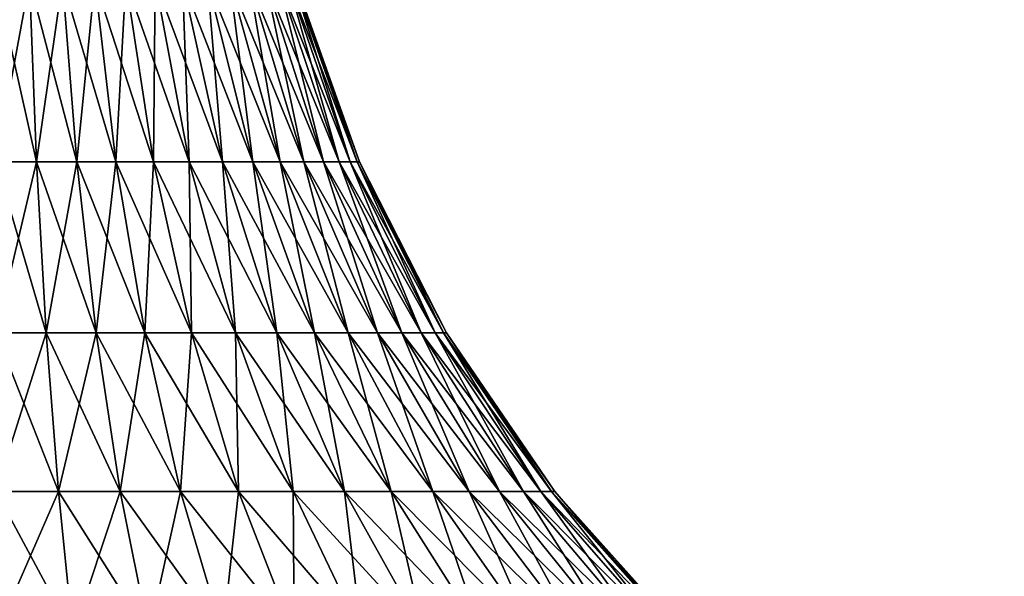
# Model space of a CAD drawing. Header units: millimetres. Extents: x -110 to 110, y 0 to 80.
# Tile 390 of 439: x 85.05 to 87.04, y 72.43 to 73.55. Entities that reach past the tile are written whole.
import ezdxf

# ---------------------------------------------------------------- set-up
doc = ezdxf.new("R2010")
doc.units = ezdxf.units.MM
doc.header["$LTSCALE"] = 59.460957
for name, color, linetype in [('14', 7, 'CONTINUOUS'), ('394', 7, 'CONTINUOUS'), ('396', 7, 'CONTINUOUS'), ('397', 7, 'CONTINUOUS'), ('4', 7, 'CONTINUOUS'), ('6', 7, 'CONTINUOUS'), ('8', 7, 'CONTINUOUS')]:
    doc.layers.add(name, color=color, linetype=linetype)

msp = doc.modelspace()

# ---------------------------------------------------------------- linework, layer by layer
at = {"layer": '14', "color": 7, "linetype": 'CONTINUOUS'}
for points in [[(-105, 80, 52.6982), (105, 80, 52.6982), (-83.4461, 65.9529, 52.453), (-105, 80, 52.6982)], [(-83.4461, 65.9529, 52.453), (105, 80, 52.6982), (-82.4769, 66, 52.4538), (-83.4461, 65.9529, 52.453)], [(-82.4769, 66, 52.4538), (105, 80, 52.6982), (82.4769, 66, 52.4538), (-82.4769, 66, 52.4538)], [(82.4769, 66, 52.4538), (105, 80, 52.6982), (83.4461, 65.9529, 52.453), (82.4769, 66, 52.4538)], [(83.4461, 65.9529, 52.453), (105, 80, 52.6982), (84.4063, 65.8121, 52.4506), (83.4461, 65.9529, 52.453)], [(84.4063, 65.8121, 52.4506), (105, 80, 52.6982), (85.3483, 65.5789, 52.4465), (84.4063, 65.8121, 52.4506)], [(85.3483, 65.5789, 52.4465), (105, 80, 52.6982), (86.2633, 65.2554, 52.4408), (85.3483, 65.5789, 52.4465)], [(86.2633, 65.2554, 52.4408), (105, 80, 52.6982), (87.1426, 64.8448, 52.4337), (86.2633, 65.2554, 52.4408)]]:
    msp.add_3dface(points, dxfattribs=at)
at = {"layer": '394', "color": 7, "linetype": 'CONTINUOUS'}
for points in [[(85.6057, 73.6311, 31), (85.7357, 73.2651, -31), (85.7357, 73.2651, 31), (85.6057, 73.6311, 31)], [(85.6057, 73.6311, -31), (85.7357, 73.2651, -31), (85.6057, 73.6311, 31), (85.6057, 73.6311, -31)], [(85.7357, 73.2651, 31), (85.9119, 72.9189, -31), (85.9119, 72.9189, 31), (85.7357, 73.2651, 31)], [(85.7357, 73.2651, -31), (85.9119, 72.9189, -31), (85.7357, 73.2651, 31), (85.7357, 73.2651, -31)], [(85.9119, 72.9189, 31), (86.1313, 72.5984, -31), (86.1313, 72.5984, 31), (85.9119, 72.9189, 31)], [(85.9119, 72.9189, -31), (86.1313, 72.5984, -31), (85.9119, 72.9189, 31), (85.9119, 72.9189, -31)], [(86.1313, 72.5984, -31), (86.3904, 72.3089, -31), (86.1313, 72.5984, 31), (86.1313, 72.5984, -31)], [(86.1313, 72.5984, 31), (86.3904, 72.3089, -31), (86.3904, 72.3089, 31), (86.1313, 72.5984, 31)]]:
    msp.add_3dface(points, dxfattribs=at)
at = {"layer": '396', "color": 7, "linetype": 'CONTINUOUS'}
for points in [[(85, 73.6311, -31.6057), (85, 73.2651, -31.7357), (85.0824, 73.2651, -31.731), (85, 73.6311, -31.6057)], [(85, 73.6311, -31.6057), (85.0824, 73.2651, -31.731), (85.0678, 73.6311, -31.6018), (85, 73.6311, -31.6057)], [(85.0678, 73.6311, -31.6018), (85.1637, 73.2651, -31.7172), (85.1348, 73.6311, -31.5905), (85.0678, 73.6311, -31.6018)], [(85.0824, 73.2651, -31.731), (85.1637, 73.2651, -31.7172), (85.0678, 73.6311, -31.6018), (85.0824, 73.2651, -31.731)], [(85.1348, 73.6311, -31.5905), (85.243, 73.2651, -31.6944), (85.2, 73.6311, -31.5717), (85.1348, 73.6311, -31.5905)], [(85.1637, 73.2651, -31.7172), (85.243, 73.2651, -31.6944), (85.1348, 73.6311, -31.5905), (85.1637, 73.2651, -31.7172)], [(85.243, 73.2651, -31.6944), (85.3192, 73.2651, -31.6628), (85.2, 73.6311, -31.5717), (85.243, 73.2651, -31.6944)], [(85.2, 73.6311, -31.5717), (85.3192, 73.2651, -31.6628), (85.2628, 73.6311, -31.5457), (85.2, 73.6311, -31.5717)], [(85.3192, 73.2651, -31.6628), (85.3914, 73.2651, -31.6229), (85.2628, 73.6311, -31.5457), (85.3192, 73.2651, -31.6628)], [(85.2628, 73.6311, -31.5457), (85.3914, 73.2651, -31.6229), (85.3222, 73.6311, -31.5128), (85.2628, 73.6311, -31.5457)], [(85.3914, 73.2651, -31.6229), (85.4587, 73.2651, -31.5752), (85.3222, 73.6311, -31.5128), (85.3914, 73.2651, -31.6229)], [(85.3222, 73.6311, -31.5128), (85.4587, 73.2651, -31.5752), (85.3776, 73.6311, -31.4735), (85.3222, 73.6311, -31.5128)], [(85.4587, 73.2651, -31.5752), (85.5202, 73.2651, -31.5202), (85.3776, 73.6311, -31.4735), (85.4587, 73.2651, -31.5752)], [(85.3776, 73.6311, -31.4735), (85.5202, 73.2651, -31.5202), (85.4283, 73.6311, -31.4283), (85.3776, 73.6311, -31.4735)], [(85.4283, 73.6311, -31.4283), (85.5752, 73.2651, -31.4587), (85.4735, 73.6311, -31.3776), (85.4283, 73.6311, -31.4283)], [(85.5202, 73.2651, -31.5202), (85.5752, 73.2651, -31.4587), (85.4283, 73.6311, -31.4283), (85.5202, 73.2651, -31.5202)], [(85.4735, 73.6311, -31.3776), (85.6229, 73.2651, -31.3914), (85.5128, 73.6311, -31.3222), (85.4735, 73.6311, -31.3776)], [(85.5752, 73.2651, -31.4587), (85.6229, 73.2651, -31.3914), (85.4735, 73.6311, -31.3776), (85.5752, 73.2651, -31.4587)], [(85.6229, 73.2651, -31.3914), (85.6628, 73.2651, -31.3192), (85.5128, 73.6311, -31.3222), (85.6229, 73.2651, -31.3914)], [(85.5128, 73.6311, -31.3222), (85.6628, 73.2651, -31.3192), (85.5457, 73.6311, -31.2628), (85.5128, 73.6311, -31.3222)], [(85.6628, 73.2651, -31.3192), (85.6944, 73.2651, -31.243), (85.5457, 73.6311, -31.2628), (85.6628, 73.2651, -31.3192)], [(85.5457, 73.6311, -31.2628), (85.6944, 73.2651, -31.243), (85.5717, 73.6311, -31.2), (85.5457, 73.6311, -31.2628)], [(85.6944, 73.2651, -31.243), (85.7172, 73.2651, -31.1637), (85.5717, 73.6311, -31.2), (85.6944, 73.2651, -31.243)], [(85.5717, 73.6311, -31.2), (85.7172, 73.2651, -31.1637), (85.5905, 73.6311, -31.1348), (85.5717, 73.6311, -31.2)], [(85.7172, 73.2651, -31.1637), (85.731, 73.2651, -31.0824), (85.5905, 73.6311, -31.1348), (85.7172, 73.2651, -31.1637)], [(85.5905, 73.6311, -31.1348), (85.731, 73.2651, -31.0824), (85.6018, 73.6311, -31.0678), (85.5905, 73.6311, -31.1348)], [(85.7357, 73.2651, -31), (85.6057, 73.6311, -31), (85.6018, 73.6311, -31.0678), (85.7357, 73.2651, -31)], [(85.731, 73.2651, -31.0824), (85.7357, 73.2651, -31), (85.6018, 73.6311, -31.0678), (85.731, 73.2651, -31.0824)], [(85, 73.2651, -31.7357), (85, 72.9189, -31.9119), (85.1021, 72.9189, -31.9061), (85, 73.2651, -31.7357)], [(85, 73.2651, -31.7357), (85.1021, 72.9189, -31.9061), (85.0824, 73.2651, -31.731), (85, 73.2651, -31.7357)], [(85.0824, 73.2651, -31.731), (85.2029, 72.9189, -31.889), (85.1637, 73.2651, -31.7172), (85.0824, 73.2651, -31.731)], [(85.1021, 72.9189, -31.9061), (85.2029, 72.9189, -31.889), (85.0824, 73.2651, -31.731), (85.1021, 72.9189, -31.9061)], [(85.1637, 73.2651, -31.7172), (85.3012, 72.9189, -31.8607), (85.243, 73.2651, -31.6944), (85.1637, 73.2651, -31.7172)], [(85.2029, 72.9189, -31.889), (85.3012, 72.9189, -31.8607), (85.1637, 73.2651, -31.7172), (85.2029, 72.9189, -31.889)], [(85.3012, 72.9189, -31.8607), (85.3956, 72.9189, -31.8216), (85.243, 73.2651, -31.6944), (85.3012, 72.9189, -31.8607)], [(85.243, 73.2651, -31.6944), (85.3956, 72.9189, -31.8216), (85.3192, 73.2651, -31.6628), (85.243, 73.2651, -31.6944)], [(85.3956, 72.9189, -31.8216), (85.4851, 72.9189, -31.7721), (85.3192, 73.2651, -31.6628), (85.3956, 72.9189, -31.8216)], [(85.3192, 73.2651, -31.6628), (85.4851, 72.9189, -31.7721), (85.3914, 73.2651, -31.6229), (85.3192, 73.2651, -31.6628)], [(85.4851, 72.9189, -31.7721), (85.5685, 72.9189, -31.7129), (85.3914, 73.2651, -31.6229), (85.4851, 72.9189, -31.7721)], [(85.3914, 73.2651, -31.6229), (85.5685, 72.9189, -31.7129), (85.4587, 73.2651, -31.5752), (85.3914, 73.2651, -31.6229)], [(85.5685, 72.9189, -31.7129), (85.6448, 72.9189, -31.6448), (85.4587, 73.2651, -31.5752), (85.5685, 72.9189, -31.7129)], [(85.4587, 73.2651, -31.5752), (85.6448, 72.9189, -31.6448), (85.5202, 73.2651, -31.5202), (85.4587, 73.2651, -31.5752)], [(85.6448, 72.9189, -31.6448), (85.7129, 72.9189, -31.5685), (85.5202, 73.2651, -31.5202), (85.6448, 72.9189, -31.6448)], [(85.5202, 73.2651, -31.5202), (85.7129, 72.9189, -31.5685), (85.5752, 73.2651, -31.4587), (85.5202, 73.2651, -31.5202)], [(85.7129, 72.9189, -31.5685), (85.7721, 72.9189, -31.4851), (85.5752, 73.2651, -31.4587), (85.7129, 72.9189, -31.5685)], [(85.5752, 73.2651, -31.4587), (85.7721, 72.9189, -31.4851), (85.6229, 73.2651, -31.3914), (85.5752, 73.2651, -31.4587)], [(85.7721, 72.9189, -31.4851), (85.8216, 72.9189, -31.3956), (85.6229, 73.2651, -31.3914), (85.7721, 72.9189, -31.4851)], [(85.6229, 73.2651, -31.3914), (85.8216, 72.9189, -31.3956), (85.6628, 73.2651, -31.3192), (85.6229, 73.2651, -31.3914)], [(85.8216, 72.9189, -31.3956), (85.8607, 72.9189, -31.3012), (85.6628, 73.2651, -31.3192), (85.8216, 72.9189, -31.3956)], [(85.6628, 73.2651, -31.3192), (85.8607, 72.9189, -31.3012), (85.6944, 73.2651, -31.243), (85.6628, 73.2651, -31.3192)], [(85.8607, 72.9189, -31.3012), (85.889, 72.9189, -31.2029), (85.6944, 73.2651, -31.243), (85.8607, 72.9189, -31.3012)], [(85.6944, 73.2651, -31.243), (85.889, 72.9189, -31.2029), (85.7172, 73.2651, -31.1637), (85.6944, 73.2651, -31.243)], [(85.889, 72.9189, -31.2029), (85.9061, 72.9189, -31.1021), (85.7172, 73.2651, -31.1637), (85.889, 72.9189, -31.2029)], [(85.7172, 73.2651, -31.1637), (85.9061, 72.9189, -31.1021), (85.731, 73.2651, -31.0824), (85.7172, 73.2651, -31.1637)], [(85.9119, 72.9189, -31), (85.7357, 73.2651, -31), (85.731, 73.2651, -31.0824), (85.9119, 72.9189, -31)], [(85.9061, 72.9189, -31.1021), (85.9119, 72.9189, -31), (85.731, 73.2651, -31.0824), (85.9061, 72.9189, -31.1021)], [(85, 72.9189, -31.9119), (85, 72.5984, -32.1313), (85.1267, 72.5984, -32.1242), (85, 72.9189, -31.9119)], [(85, 72.9189, -31.9119), (85.1267, 72.5984, -32.1242), (85.1021, 72.9189, -31.9061), (85, 72.9189, -31.9119)], [(85.1021, 72.9189, -31.9061), (85.2517, 72.5984, -32.103), (85.2029, 72.9189, -31.889), (85.1021, 72.9189, -31.9061)], [(85.1267, 72.5984, -32.1242), (85.2517, 72.5984, -32.103), (85.1021, 72.9189, -31.9061), (85.1267, 72.5984, -32.1242)], [(85.2029, 72.9189, -31.889), (85.3737, 72.5984, -32.0679), (85.3012, 72.9189, -31.8607), (85.2029, 72.9189, -31.889)], [(85.2517, 72.5984, -32.103), (85.3737, 72.5984, -32.0679), (85.2029, 72.9189, -31.889), (85.2517, 72.5984, -32.103)], [(85.3012, 72.9189, -31.8607), (85.4909, 72.5984, -32.0193), (85.3956, 72.9189, -31.8216), (85.3012, 72.9189, -31.8607)], [(85.3737, 72.5984, -32.0679), (85.4909, 72.5984, -32.0193), (85.3012, 72.9189, -31.8607), (85.3737, 72.5984, -32.0679)], [(85.3956, 72.9189, -31.8216), (85.6019, 72.5984, -31.9579), (85.4851, 72.9189, -31.7721), (85.3956, 72.9189, -31.8216)], [(85.4909, 72.5984, -32.0193), (85.6019, 72.5984, -31.9579), (85.3956, 72.9189, -31.8216), (85.4909, 72.5984, -32.0193)], [(85.4851, 72.9189, -31.7721), (85.7054, 72.5984, -31.8845), (85.5685, 72.9189, -31.7129), (85.4851, 72.9189, -31.7721)], [(85.6019, 72.5984, -31.9579), (85.7054, 72.5984, -31.8845), (85.4851, 72.9189, -31.7721), (85.6019, 72.5984, -31.9579)], [(85.5685, 72.9189, -31.7129), (85.8, 72.5984, -31.8), (85.6448, 72.9189, -31.6448), (85.5685, 72.9189, -31.7129)], [(85.7054, 72.5984, -31.8845), (85.8, 72.5984, -31.8), (85.5685, 72.9189, -31.7129), (85.7054, 72.5984, -31.8845)], [(85.6448, 72.9189, -31.6448), (85.8845, 72.5984, -31.7054), (85.7129, 72.9189, -31.5685), (85.6448, 72.9189, -31.6448)], [(85.8, 72.5984, -31.8), (85.8845, 72.5984, -31.7054), (85.6448, 72.9189, -31.6448), (85.8, 72.5984, -31.8)], [(85.7129, 72.9189, -31.5685), (85.9579, 72.5984, -31.6019), (85.7721, 72.9189, -31.4851), (85.7129, 72.9189, -31.5685)], [(85.8845, 72.5984, -31.7054), (85.9579, 72.5984, -31.6019), (85.7129, 72.9189, -31.5685), (85.8845, 72.5984, -31.7054)], [(85.9579, 72.5984, -31.6019), (86.0193, 72.5984, -31.4909), (85.7721, 72.9189, -31.4851), (85.9579, 72.5984, -31.6019)], [(85.7721, 72.9189, -31.4851), (86.0193, 72.5984, -31.4909), (85.8216, 72.9189, -31.3956), (85.7721, 72.9189, -31.4851)], [(86.0193, 72.5984, -31.4909), (86.0679, 72.5984, -31.3737), (85.8216, 72.9189, -31.3956), (86.0193, 72.5984, -31.4909)], [(85.8216, 72.9189, -31.3956), (86.0679, 72.5984, -31.3737), (85.8607, 72.9189, -31.3012), (85.8216, 72.9189, -31.3956)], [(86.0679, 72.5984, -31.3737), (86.103, 72.5984, -31.2517), (85.8607, 72.9189, -31.3012), (86.0679, 72.5984, -31.3737)], [(85.8607, 72.9189, -31.3012), (86.103, 72.5984, -31.2517), (85.889, 72.9189, -31.2029), (85.8607, 72.9189, -31.3012)], [(86.103, 72.5984, -31.2517), (86.1242, 72.5984, -31.1267), (85.889, 72.9189, -31.2029), (86.103, 72.5984, -31.2517)], [(85.889, 72.9189, -31.2029), (86.1242, 72.5984, -31.1267), (85.9061, 72.9189, -31.1021), (85.889, 72.9189, -31.2029)], [(86.1313, 72.5984, -31), (85.9119, 72.9189, -31), (85.9061, 72.9189, -31.1021), (86.1313, 72.5984, -31)], [(86.1242, 72.5984, -31.1267), (86.1313, 72.5984, -31), (85.9061, 72.9189, -31.1021), (86.1242, 72.5984, -31.1267)], [(85, 72.5984, -32.1313), (85, 72.3089, -32.3904), (85.1557, 72.3089, -32.3816), (85, 72.5984, -32.1313)], [(85, 72.5984, -32.1313), (85.1557, 72.3089, -32.3816), (85.1267, 72.5984, -32.1242), (85, 72.5984, -32.1313)], [(85.1267, 72.5984, -32.1242), (85.3094, 72.3089, -32.3555), (85.2517, 72.5984, -32.103), (85.1267, 72.5984, -32.1242)], [(85.1557, 72.3089, -32.3816), (85.3094, 72.3089, -32.3555), (85.1267, 72.5984, -32.1242), (85.1557, 72.3089, -32.3816)], [(85.3094, 72.3089, -32.3555), (85.4592, 72.3089, -32.3124), (85.2517, 72.5984, -32.103), (85.3094, 72.3089, -32.3555)], [(85.2517, 72.5984, -32.103), (85.4592, 72.3089, -32.3124), (85.3737, 72.5984, -32.0679), (85.2517, 72.5984, -32.103)], [(85.4592, 72.3089, -32.3124), (85.6033, 72.3089, -32.2527), (85.3737, 72.5984, -32.0679), (85.4592, 72.3089, -32.3124)], [(85.3737, 72.5984, -32.0679), (85.6033, 72.3089, -32.2527), (85.4909, 72.5984, -32.0193), (85.3737, 72.5984, -32.0679)], [(85.4909, 72.5984, -32.0193), (85.7397, 72.3089, -32.1773), (85.6019, 72.5984, -31.9579), (85.4909, 72.5984, -32.0193)], [(85.6033, 72.3089, -32.2527), (85.7397, 72.3089, -32.1773), (85.4909, 72.5984, -32.0193), (85.6033, 72.3089, -32.2527)], [(85.6019, 72.5984, -31.9579), (85.8669, 72.3089, -32.087), (85.7054, 72.5984, -31.8845), (85.6019, 72.5984, -31.9579)], [(85.7397, 72.3089, -32.1773), (85.8669, 72.3089, -32.087), (85.6019, 72.5984, -31.9579), (85.7397, 72.3089, -32.1773)], [(85.7054, 72.5984, -31.8845), (85.9832, 72.3089, -31.9832), (85.8, 72.5984, -31.8), (85.7054, 72.5984, -31.8845)], [(85.8669, 72.3089, -32.087), (85.9832, 72.3089, -31.9832), (85.7054, 72.5984, -31.8845), (85.8669, 72.3089, -32.087)], [(85.8, 72.5984, -31.8), (86.087, 72.3089, -31.8669), (85.8845, 72.5984, -31.7054), (85.8, 72.5984, -31.8)], [(85.9832, 72.3089, -31.9832), (86.087, 72.3089, -31.8669), (85.8, 72.5984, -31.8), (85.9832, 72.3089, -31.9832)], [(86.087, 72.3089, -31.8669), (86.1773, 72.3089, -31.7397), (85.8845, 72.5984, -31.7054), (86.087, 72.3089, -31.8669)], [(85.8845, 72.5984, -31.7054), (86.1773, 72.3089, -31.7397), (85.9579, 72.5984, -31.6019), (85.8845, 72.5984, -31.7054)], [(86.1773, 72.3089, -31.7397), (86.2527, 72.3089, -31.6033), (85.9579, 72.5984, -31.6019), (86.1773, 72.3089, -31.7397)], [(85.9579, 72.5984, -31.6019), (86.2527, 72.3089, -31.6033), (86.0193, 72.5984, -31.4909), (85.9579, 72.5984, -31.6019)], [(86.0193, 72.5984, -31.4909), (86.3124, 72.3089, -31.4592), (86.0679, 72.5984, -31.3737), (86.0193, 72.5984, -31.4909)], [(86.2527, 72.3089, -31.6033), (86.3124, 72.3089, -31.4592), (86.0193, 72.5984, -31.4909), (86.2527, 72.3089, -31.6033)], [(86.0679, 72.5984, -31.3737), (86.3555, 72.3089, -31.3094), (86.103, 72.5984, -31.2517), (86.0679, 72.5984, -31.3737)], [(86.3124, 72.3089, -31.4592), (86.3555, 72.3089, -31.3094), (86.0679, 72.5984, -31.3737), (86.3124, 72.3089, -31.4592)], [(86.103, 72.5984, -31.2517), (86.3816, 72.3089, -31.1557), (86.1242, 72.5984, -31.1267), (86.103, 72.5984, -31.2517)], [(86.3555, 72.3089, -31.3094), (86.3816, 72.3089, -31.1557), (86.103, 72.5984, -31.2517), (86.3555, 72.3089, -31.3094)], [(86.3816, 72.3089, -31.1557), (86.3904, 72.3089, -31), (86.1242, 72.5984, -31.1267), (86.3816, 72.3089, -31.1557)], [(86.3904, 72.3089, -31), (86.1313, 72.5984, -31), (86.1242, 72.5984, -31.1267), (86.3904, 72.3089, -31)]]:
    msp.add_3dface(points, dxfattribs=at)
at = {"layer": '397', "color": 7, "linetype": 'CONTINUOUS'}
for points in [[(85, 73.2651, 31.7357), (85, 73.6311, 31.6057), (85.0678, 73.6311, 31.6018), (85, 73.2651, 31.7357)], [(85.0824, 73.2651, 31.731), (85, 73.2651, 31.7357), (85.0678, 73.6311, 31.6018), (85.0824, 73.2651, 31.731)], [(85.1348, 73.6311, 31.5905), (85.0824, 73.2651, 31.731), (85.0678, 73.6311, 31.6018), (85.1348, 73.6311, 31.5905)], [(85.1637, 73.2651, 31.7172), (85.0824, 73.2651, 31.731), (85.1348, 73.6311, 31.5905), (85.1637, 73.2651, 31.7172)], [(85.2, 73.6311, 31.5717), (85.1637, 73.2651, 31.7172), (85.1348, 73.6311, 31.5905), (85.2, 73.6311, 31.5717)], [(85.243, 73.2651, 31.6944), (85.1637, 73.2651, 31.7172), (85.2, 73.6311, 31.5717), (85.243, 73.2651, 31.6944)], [(85.2628, 73.6311, 31.5457), (85.243, 73.2651, 31.6944), (85.2, 73.6311, 31.5717), (85.2628, 73.6311, 31.5457)], [(85.3192, 73.2651, 31.6628), (85.243, 73.2651, 31.6944), (85.2628, 73.6311, 31.5457), (85.3192, 73.2651, 31.6628)], [(85.3222, 73.6311, 31.5128), (85.3192, 73.2651, 31.6628), (85.2628, 73.6311, 31.5457), (85.3222, 73.6311, 31.5128)], [(85.3914, 73.2651, 31.6229), (85.3192, 73.2651, 31.6628), (85.3222, 73.6311, 31.5128), (85.3914, 73.2651, 31.6229)], [(85.3776, 73.6311, 31.4735), (85.3914, 73.2651, 31.6229), (85.3222, 73.6311, 31.5128), (85.3776, 73.6311, 31.4735)], [(85.4283, 73.6311, 31.4283), (85.4587, 73.2651, 31.5752), (85.3776, 73.6311, 31.4735), (85.4283, 73.6311, 31.4283)], [(85.4587, 73.2651, 31.5752), (85.3914, 73.2651, 31.6229), (85.3776, 73.6311, 31.4735), (85.4587, 73.2651, 31.5752)], [(85.4735, 73.6311, 31.3776), (85.5202, 73.2651, 31.5202), (85.4283, 73.6311, 31.4283), (85.4735, 73.6311, 31.3776)], [(85.5202, 73.2651, 31.5202), (85.4587, 73.2651, 31.5752), (85.4283, 73.6311, 31.4283), (85.5202, 73.2651, 31.5202)], [(85.5128, 73.6311, 31.3222), (85.5752, 73.2651, 31.4587), (85.4735, 73.6311, 31.3776), (85.5128, 73.6311, 31.3222)], [(85.5752, 73.2651, 31.4587), (85.5202, 73.2651, 31.5202), (85.4735, 73.6311, 31.3776), (85.5752, 73.2651, 31.4587)], [(85.5457, 73.6311, 31.2628), (85.6229, 73.2651, 31.3914), (85.5128, 73.6311, 31.3222), (85.5457, 73.6311, 31.2628)], [(85.6229, 73.2651, 31.3914), (85.5752, 73.2651, 31.4587), (85.5128, 73.6311, 31.3222), (85.6229, 73.2651, 31.3914)], [(85.5717, 73.6311, 31.2), (85.6628, 73.2651, 31.3192), (85.5457, 73.6311, 31.2628), (85.5717, 73.6311, 31.2)], [(85.6628, 73.2651, 31.3192), (85.6229, 73.2651, 31.3914), (85.5457, 73.6311, 31.2628), (85.6628, 73.2651, 31.3192)], [(85.5905, 73.6311, 31.1348), (85.6944, 73.2651, 31.243), (85.5717, 73.6311, 31.2), (85.5905, 73.6311, 31.1348)], [(85.6944, 73.2651, 31.243), (85.6628, 73.2651, 31.3192), (85.5717, 73.6311, 31.2), (85.6944, 73.2651, 31.243)], [(85.6018, 73.6311, 31.0678), (85.7172, 73.2651, 31.1637), (85.5905, 73.6311, 31.1348), (85.6018, 73.6311, 31.0678)], [(85.7172, 73.2651, 31.1637), (85.6944, 73.2651, 31.243), (85.5905, 73.6311, 31.1348), (85.7172, 73.2651, 31.1637)], [(85.6057, 73.6311, 31), (85.731, 73.2651, 31.0824), (85.6018, 73.6311, 31.0678), (85.6057, 73.6311, 31)], [(85.731, 73.2651, 31.0824), (85.7172, 73.2651, 31.1637), (85.6018, 73.6311, 31.0678), (85.731, 73.2651, 31.0824)], [(85.6057, 73.6311, 31), (85.7357, 73.2651, 31), (85.731, 73.2651, 31.0824), (85.6057, 73.6311, 31)], [(85.1021, 72.9189, 31.9061), (85, 72.9189, 31.9119), (85.0824, 73.2651, 31.731), (85.1021, 72.9189, 31.9061)], [(85, 72.9189, 31.9119), (85, 73.2651, 31.7357), (85.0824, 73.2651, 31.731), (85, 72.9189, 31.9119)], [(85.1637, 73.2651, 31.7172), (85.1021, 72.9189, 31.9061), (85.0824, 73.2651, 31.731), (85.1637, 73.2651, 31.7172)], [(85.2029, 72.9189, 31.889), (85.1021, 72.9189, 31.9061), (85.1637, 73.2651, 31.7172), (85.2029, 72.9189, 31.889)], [(85.243, 73.2651, 31.6944), (85.2029, 72.9189, 31.889), (85.1637, 73.2651, 31.7172), (85.243, 73.2651, 31.6944)], [(85.3012, 72.9189, 31.8607), (85.2029, 72.9189, 31.889), (85.243, 73.2651, 31.6944), (85.3012, 72.9189, 31.8607)], [(85.3192, 73.2651, 31.6628), (85.3012, 72.9189, 31.8607), (85.243, 73.2651, 31.6944), (85.3192, 73.2651, 31.6628)], [(85.3956, 72.9189, 31.8216), (85.3012, 72.9189, 31.8607), (85.3192, 73.2651, 31.6628), (85.3956, 72.9189, 31.8216)], [(85.3914, 73.2651, 31.6229), (85.3956, 72.9189, 31.8216), (85.3192, 73.2651, 31.6628), (85.3914, 73.2651, 31.6229)], [(85.4587, 73.2651, 31.5752), (85.4851, 72.9189, 31.7721), (85.3914, 73.2651, 31.6229), (85.4587, 73.2651, 31.5752)], [(85.4851, 72.9189, 31.7721), (85.3956, 72.9189, 31.8216), (85.3914, 73.2651, 31.6229), (85.4851, 72.9189, 31.7721)], [(85.5202, 73.2651, 31.5202), (85.5685, 72.9189, 31.7129), (85.4587, 73.2651, 31.5752), (85.5202, 73.2651, 31.5202)], [(85.5685, 72.9189, 31.7129), (85.4851, 72.9189, 31.7721), (85.4587, 73.2651, 31.5752), (85.5685, 72.9189, 31.7129)], [(85.5752, 73.2651, 31.4587), (85.6448, 72.9189, 31.6448), (85.5202, 73.2651, 31.5202), (85.5752, 73.2651, 31.4587)], [(85.6448, 72.9189, 31.6448), (85.5685, 72.9189, 31.7129), (85.5202, 73.2651, 31.5202), (85.6448, 72.9189, 31.6448)], [(85.6229, 73.2651, 31.3914), (85.7129, 72.9189, 31.5685), (85.5752, 73.2651, 31.4587), (85.6229, 73.2651, 31.3914)], [(85.7129, 72.9189, 31.5685), (85.6448, 72.9189, 31.6448), (85.5752, 73.2651, 31.4587), (85.7129, 72.9189, 31.5685)], [(85.7721, 72.9189, 31.4851), (85.7129, 72.9189, 31.5685), (85.6229, 73.2651, 31.3914), (85.7721, 72.9189, 31.4851)], [(85.6628, 73.2651, 31.3192), (85.7721, 72.9189, 31.4851), (85.6229, 73.2651, 31.3914), (85.6628, 73.2651, 31.3192)], [(85.6944, 73.2651, 31.243), (85.8216, 72.9189, 31.3956), (85.6628, 73.2651, 31.3192), (85.6944, 73.2651, 31.243)], [(85.8216, 72.9189, 31.3956), (85.7721, 72.9189, 31.4851), (85.6628, 73.2651, 31.3192), (85.8216, 72.9189, 31.3956)], [(85.7172, 73.2651, 31.1637), (85.8607, 72.9189, 31.3012), (85.6944, 73.2651, 31.243), (85.7172, 73.2651, 31.1637)], [(85.8607, 72.9189, 31.3012), (85.8216, 72.9189, 31.3956), (85.6944, 73.2651, 31.243), (85.8607, 72.9189, 31.3012)], [(85.731, 73.2651, 31.0824), (85.889, 72.9189, 31.2029), (85.7172, 73.2651, 31.1637), (85.731, 73.2651, 31.0824)], [(85.889, 72.9189, 31.2029), (85.8607, 72.9189, 31.3012), (85.7172, 73.2651, 31.1637), (85.889, 72.9189, 31.2029)], [(85.7357, 73.2651, 31), (85.9061, 72.9189, 31.1021), (85.731, 73.2651, 31.0824), (85.7357, 73.2651, 31)], [(85.9061, 72.9189, 31.1021), (85.889, 72.9189, 31.2029), (85.731, 73.2651, 31.0824), (85.9061, 72.9189, 31.1021)], [(85.7357, 73.2651, 31), (85.9119, 72.9189, 31), (85.9061, 72.9189, 31.1021), (85.7357, 73.2651, 31)], [(85.1267, 72.5984, 32.1242), (85, 72.5984, 32.1313), (85.1021, 72.9189, 31.9061), (85.1267, 72.5984, 32.1242)], [(85, 72.5984, 32.1313), (85, 72.9189, 31.9119), (85.1021, 72.9189, 31.9061), (85, 72.5984, 32.1313)], [(85.2029, 72.9189, 31.889), (85.1267, 72.5984, 32.1242), (85.1021, 72.9189, 31.9061), (85.2029, 72.9189, 31.889)], [(85.2517, 72.5984, 32.103), (85.1267, 72.5984, 32.1242), (85.2029, 72.9189, 31.889), (85.2517, 72.5984, 32.103)], [(85.3012, 72.9189, 31.8607), (85.2517, 72.5984, 32.103), (85.2029, 72.9189, 31.889), (85.3012, 72.9189, 31.8607)], [(85.3737, 72.5984, 32.0679), (85.2517, 72.5984, 32.103), (85.3012, 72.9189, 31.8607), (85.3737, 72.5984, 32.0679)], [(85.3956, 72.9189, 31.8216), (85.3737, 72.5984, 32.0679), (85.3012, 72.9189, 31.8607), (85.3956, 72.9189, 31.8216)], [(85.4909, 72.5984, 32.0193), (85.3737, 72.5984, 32.0679), (85.3956, 72.9189, 31.8216), (85.4909, 72.5984, 32.0193)], [(85.4851, 72.9189, 31.7721), (85.4909, 72.5984, 32.0193), (85.3956, 72.9189, 31.8216), (85.4851, 72.9189, 31.7721)], [(85.5685, 72.9189, 31.7129), (85.6019, 72.5984, 31.9579), (85.4851, 72.9189, 31.7721), (85.5685, 72.9189, 31.7129)], [(85.6019, 72.5984, 31.9579), (85.4909, 72.5984, 32.0193), (85.4851, 72.9189, 31.7721), (85.6019, 72.5984, 31.9579)], [(85.6448, 72.9189, 31.6448), (85.7054, 72.5984, 31.8845), (85.5685, 72.9189, 31.7129), (85.6448, 72.9189, 31.6448)], [(85.7054, 72.5984, 31.8845), (85.6019, 72.5984, 31.9579), (85.5685, 72.9189, 31.7129), (85.7054, 72.5984, 31.8845)], [(85.7129, 72.9189, 31.5685), (85.8, 72.5984, 31.8), (85.6448, 72.9189, 31.6448), (85.7129, 72.9189, 31.5685)], [(85.8, 72.5984, 31.8), (85.7054, 72.5984, 31.8845), (85.6448, 72.9189, 31.6448), (85.8, 72.5984, 31.8)], [(85.7721, 72.9189, 31.4851), (85.8845, 72.5984, 31.7054), (85.7129, 72.9189, 31.5685), (85.7721, 72.9189, 31.4851)], [(85.8845, 72.5984, 31.7054), (85.8, 72.5984, 31.8), (85.7129, 72.9189, 31.5685), (85.8845, 72.5984, 31.7054)], [(85.8216, 72.9189, 31.3956), (85.9579, 72.5984, 31.6019), (85.7721, 72.9189, 31.4851), (85.8216, 72.9189, 31.3956)], [(85.9579, 72.5984, 31.6019), (85.8845, 72.5984, 31.7054), (85.7721, 72.9189, 31.4851), (85.9579, 72.5984, 31.6019)], [(85.8607, 72.9189, 31.3012), (86.0193, 72.5984, 31.4909), (85.8216, 72.9189, 31.3956), (85.8607, 72.9189, 31.3012)], [(86.0193, 72.5984, 31.4909), (85.9579, 72.5984, 31.6019), (85.8216, 72.9189, 31.3956), (86.0193, 72.5984, 31.4909)], [(85.889, 72.9189, 31.2029), (86.0679, 72.5984, 31.3737), (85.8607, 72.9189, 31.3012), (85.889, 72.9189, 31.2029)], [(86.0679, 72.5984, 31.3737), (86.0193, 72.5984, 31.4909), (85.8607, 72.9189, 31.3012), (86.0679, 72.5984, 31.3737)], [(86.103, 72.5984, 31.2517), (86.0679, 72.5984, 31.3737), (85.889, 72.9189, 31.2029), (86.103, 72.5984, 31.2517)], [(85.9061, 72.9189, 31.1021), (86.103, 72.5984, 31.2517), (85.889, 72.9189, 31.2029), (85.9061, 72.9189, 31.1021)], [(85.9119, 72.9189, 31), (86.1242, 72.5984, 31.1267), (85.9061, 72.9189, 31.1021), (85.9119, 72.9189, 31)], [(86.1242, 72.5984, 31.1267), (86.103, 72.5984, 31.2517), (85.9061, 72.9189, 31.1021), (86.1242, 72.5984, 31.1267)], [(85.9119, 72.9189, 31), (86.1313, 72.5984, 31), (86.1242, 72.5984, 31.1267), (85.9119, 72.9189, 31)], [(85.1557, 72.3089, 32.3816), (85, 72.3089, 32.3904), (85.1267, 72.5984, 32.1242), (85.1557, 72.3089, 32.3816)], [(85, 72.3089, 32.3904), (85, 72.5984, 32.1313), (85.1267, 72.5984, 32.1242), (85, 72.3089, 32.3904)], [(85.2517, 72.5984, 32.103), (85.1557, 72.3089, 32.3816), (85.1267, 72.5984, 32.1242), (85.2517, 72.5984, 32.103)], [(85.3094, 72.3089, 32.3555), (85.1557, 72.3089, 32.3816), (85.2517, 72.5984, 32.103), (85.3094, 72.3089, 32.3555)], [(85.3737, 72.5984, 32.0679), (85.3094, 72.3089, 32.3555), (85.2517, 72.5984, 32.103), (85.3737, 72.5984, 32.0679)], [(85.4592, 72.3089, 32.3124), (85.3094, 72.3089, 32.3555), (85.3737, 72.5984, 32.0679), (85.4592, 72.3089, 32.3124)], [(85.4909, 72.5984, 32.0193), (85.4592, 72.3089, 32.3124), (85.3737, 72.5984, 32.0679), (85.4909, 72.5984, 32.0193)], [(85.6033, 72.3089, 32.2527), (85.4592, 72.3089, 32.3124), (85.4909, 72.5984, 32.0193), (85.6033, 72.3089, 32.2527)], [(85.6019, 72.5984, 31.9579), (85.6033, 72.3089, 32.2527), (85.4909, 72.5984, 32.0193), (85.6019, 72.5984, 31.9579)], [(85.7054, 72.5984, 31.8845), (85.7397, 72.3089, 32.1773), (85.6019, 72.5984, 31.9579), (85.7054, 72.5984, 31.8845)], [(85.7397, 72.3089, 32.1773), (85.6033, 72.3089, 32.2527), (85.6019, 72.5984, 31.9579), (85.7397, 72.3089, 32.1773)], [(85.8669, 72.3089, 32.087), (85.7397, 72.3089, 32.1773), (85.7054, 72.5984, 31.8845), (85.8669, 72.3089, 32.087)], [(85.8, 72.5984, 31.8), (85.8669, 72.3089, 32.087), (85.7054, 72.5984, 31.8845), (85.8, 72.5984, 31.8)], [(85.8845, 72.5984, 31.7054), (85.9832, 72.3089, 31.9832), (85.8, 72.5984, 31.8), (85.8845, 72.5984, 31.7054)], [(85.9832, 72.3089, 31.9832), (85.8669, 72.3089, 32.087), (85.8, 72.5984, 31.8), (85.9832, 72.3089, 31.9832)], [(85.9579, 72.5984, 31.6019), (86.087, 72.3089, 31.8669), (85.8845, 72.5984, 31.7054), (85.9579, 72.5984, 31.6019)], [(86.087, 72.3089, 31.8669), (85.9832, 72.3089, 31.9832), (85.8845, 72.5984, 31.7054), (86.087, 72.3089, 31.8669)], [(86.0193, 72.5984, 31.4909), (86.1773, 72.3089, 31.7397), (85.9579, 72.5984, 31.6019), (86.0193, 72.5984, 31.4909)], [(86.1773, 72.3089, 31.7397), (86.087, 72.3089, 31.8669), (85.9579, 72.5984, 31.6019), (86.1773, 72.3089, 31.7397)], [(86.0679, 72.5984, 31.3737), (86.2527, 72.3089, 31.6033), (86.0193, 72.5984, 31.4909), (86.0679, 72.5984, 31.3737)], [(86.2527, 72.3089, 31.6033), (86.1773, 72.3089, 31.7397), (86.0193, 72.5984, 31.4909), (86.2527, 72.3089, 31.6033)], [(86.103, 72.5984, 31.2517), (86.3124, 72.3089, 31.4592), (86.0679, 72.5984, 31.3737), (86.103, 72.5984, 31.2517)], [(86.3124, 72.3089, 31.4592), (86.2527, 72.3089, 31.6033), (86.0679, 72.5984, 31.3737), (86.3124, 72.3089, 31.4592)], [(86.1242, 72.5984, 31.1267), (86.3555, 72.3089, 31.3094), (86.103, 72.5984, 31.2517), (86.1242, 72.5984, 31.1267)], [(86.3555, 72.3089, 31.3094), (86.3124, 72.3089, 31.4592), (86.103, 72.5984, 31.2517), (86.3555, 72.3089, 31.3094)], [(86.3816, 72.3089, 31.1557), (86.3555, 72.3089, 31.3094), (86.1242, 72.5984, 31.1267), (86.3816, 72.3089, 31.1557)], [(86.1313, 72.5984, 31), (86.3816, 72.3089, 31.1557), (86.1242, 72.5984, 31.1267), (86.1313, 72.5984, 31)], [(86.1313, 72.5984, 31), (86.3904, 72.3089, 31), (86.3816, 72.3089, 31.1557), (86.1313, 72.5984, 31)]]:
    msp.add_3dface(points, dxfattribs=at)
at = {"layer": '4', "color": 7, "linetype": 'CONTINUOUS'}
for points in [[(-105.7, 75.7173, 55), (82.3702, 65.2078, 55), (105.7, 75.7173, 55), (-105.7, 75.7173, 55)], [(82.3702, 65.2078, 55), (83.4023, 65.0734, 55), (105.7, 75.7173, 55), (82.3702, 65.2078, 55)], [(83.4023, 65.0734, 55), (84.419, 64.8505, 55), (105.7, 75.7173, 55), (83.4023, 65.0734, 55)], [(84.419, 64.8505, 55), (85.4126, 64.5407, 55), (105.7, 75.7173, 55), (84.419, 64.8505, 55)], [(85.4126, 64.5407, 55), (86.3758, 64.1463, 55), (105.7, 75.7173, 55), (85.4126, 64.5407, 55)], [(86.3758, 64.1463, 55), (87.3014, 63.6702, 55), (105.7, 75.7173, 55), (86.3758, 64.1463, 55)]]:
    msp.add_3dface(points, dxfattribs=at)
at = {"layer": '6', "color": 7, "linetype": 'CONTINUOUS'}
for points in [[(110, 0, -55), (-110, 0, -55), (110, 80, -55), (110, 0, -55)], [(110, 80, -55), (-110, 0, -55), (-110, 80, -55), (110, 80, -55)]]:
    msp.add_3dface(points, dxfattribs=at)
at = {"layer": '8', "color": 7, "linetype": 'CONTINUOUS'}
for points in [[(105, 80, -52.6982), (-105, 80, -52.6982), (83.4461, 65.9529, -52.453), (105, 80, -52.6982)], [(84.4063, 65.8121, -52.4506), (105, 80, -52.6982), (83.4461, 65.9529, -52.453), (84.4063, 65.8121, -52.4506)], [(85.3483, 65.5789, -52.4465), (105, 80, -52.6982), (84.4063, 65.8121, -52.4506), (85.3483, 65.5789, -52.4465)], [(86.2633, 65.2554, -52.4408), (105, 80, -52.6982), (85.3483, 65.5789, -52.4465), (86.2633, 65.2554, -52.4408)], [(87.1426, 64.8448, -52.4337), (105, 80, -52.6982), (86.2633, 65.2554, -52.4408), (87.1426, 64.8448, -52.4337)]]:
    msp.add_3dface(points, dxfattribs=at)

doc.saveas('drawing.dxf')
